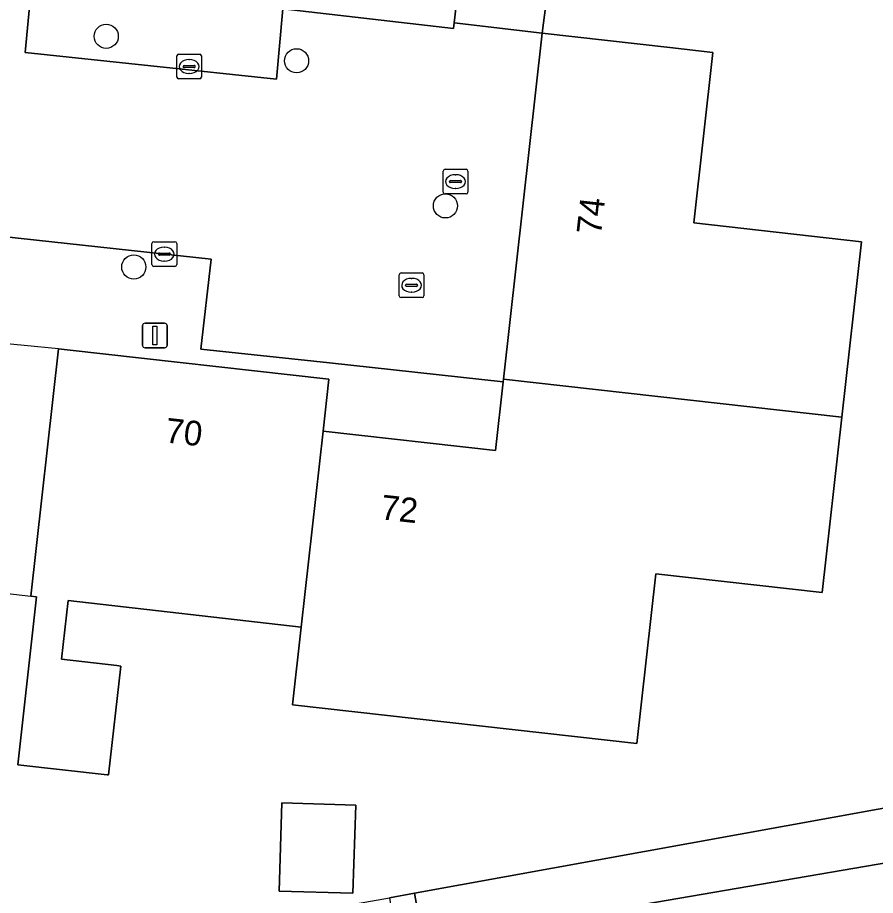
# Model space of a CAD drawing. Extents: x 162396 to 163643, y 386452 to 387406.
# Drawn here: x 162890.51 to 162925.23, y 386498.94 to 386534.46 of the extents above; entities that cross this region are included whole.
import ezdxf

# ---------------------------------------------------------------- set-up
doc = ezdxf.new("R2010")
doc.units = 0
for name, color, linetype in [('IMGEO_Berm_groen', 7, 'Continuous'), ('IMGEO_Boom', 7, 'Continuous'), ('IMGEO_Erf', 7, 'Continuous'), ('IMGEO_Fietspad_gesloten', 7, 'Continuous'), ('IMGEO_Kolk', 7, 'Continuous'), ('IMGEO_Lichtmast', 7, 'Continuous'), ('IMGEO_Muur', 7, 'Continuous'), ('IMGEO_Pand', 7, 'Continuous'), ('IMGEO_Pand_nummerreeks', 7, 'Continuous'), ('IMGEO_Pand_overbouw', 7, 'Continuous'), ('IMGEO_Rijbaan_lokaal_open', 7, 'Continuous'), ('IMGEO_Rioolput', 7, 'Continuous'), ('IMGEO_Voetpad_open', 7, 'Continuous')]:
    doc.layers.add(name, color=color, linetype=linetype)

msp = doc.modelspace()

# ---------------------------------------------------------------- linework, layer by layer
at = {"layer": 'IMGEO_Berm_groen'}
msp.add_lwpolyline([(162931.394, 386501.239), (162930.924, 386503.442), (162906.579, 386499.027), (162906.925, 386497.052)], close=True, dxfattribs=at)
at = {"layer": 'IMGEO_Boom'}
for centre in [(162894.098, 386533.699), (162901.801, 386532.708), (162907.825, 386526.838), (162895.215, 386524.364)]:
    msp.add_circle(centre, 0.489, dxfattribs=at)
at = {"layer": 'IMGEO_Erf'}
for points in [[(162912.18, 386537.277), (162911.735, 386533.821), (162916.903, 386533.244), (162918.648, 386533.049), (162917.878, 386526.146), (162924.656, 386525.389), (162923.863, 386518.294), (162923.071, 386511.2), (162916.335, 386511.953), (162915.568, 386505.088), (162901.633, 386506.644), (162901.985, 386509.793), (162892.555, 386510.872), (162892.284, 386508.502), (162894.525, 386508.245), (162894.689, 386508.22), (162894.195, 386503.815), (162894.141, 386503.821), (162890.522, 386504.225), (162891.281, 386511.018), (162891.046, 386511.045), (162892.163, 386521.049), (162892.524, 386521.009), (162903.106, 386519.827), (162902.871, 386517.718), (162909.849, 386516.938), (162910.159, 386519.716), (162903.136, 386520.488), (162897.927, 386521.041), (162898.349, 386524.68), (162889.919, 386525.595)], [(162879.727, 386494.306), (162892.217, 386496.495), (162893.204, 386496.668), (162905.561, 386498.842), (162906.579, 386499.027), (162930.924, 386503.442), (162935.023, 386523.698), (162935.35, 386525.719)]]:
    msp.add_lwpolyline(points, dxfattribs=at)
msp.add_lwpolyline([(162901.206, 386502.686), (162904.194, 386502.592), (162904.082, 386499.022), (162901.094, 386499.116)], close=True, dxfattribs=at)
at = {"layer": 'IMGEO_Fietspad_gesloten'}
msp.add_lwpolyline([(162942.375, 386499.288), (162942.887, 386502.028), (162943.039, 386502.845), (162941.959, 386502.601), (162938.638, 386501.85), (162931.443, 386501.236), (162931.394, 386501.239), (162906.925, 386497.052), (162905.884, 386496.873), (162893.585, 386494.716), (162892.552, 386494.525), (162880.081, 386492.42)], dxfattribs=at)
at = {"layer": 'IMGEO_Kolk'}
for p, q in [((162897.028, 386532.977), (162897.88, 386532.977)), ((162896.953, 386532.051), (162896.953, 386532.903)), ((162897.441, 386532.757), (162897.466, 386532.757)), ((162897.954, 386532.903), (162897.954, 386532.051)), ((162897.212, 386532.471), (162897.212, 386532.483)), ((162897.65, 386532.434), (162897.252, 386532.434)), ((162897.255, 386532.52), (162897.653, 386532.52)), ((162897.696, 386532.483), (162897.696, 386532.471)), ((162897.88, 386531.977), (162897.028, 386531.977)), ((162897.464, 386532.197), (162897.439, 386532.197)), ((162895.95, 386524.46), (162895.95, 386525.312)), ((162896.025, 386525.386), (162896.877, 386525.386)), ((162896.438, 386525.166), (162896.463, 386525.166)), ((162896.951, 386525.312), (162896.951, 386524.46)), ((162896.209, 386524.88), (162896.209, 386524.892)), ((162896.647, 386524.843), (162896.249, 386524.843)), ((162896.252, 386524.929), (162896.65, 386524.929)), ((162896.693, 386524.892), (162896.693, 386524.88)), ((162896.461, 386524.606), (162896.436, 386524.606)), ((162896.877, 386524.386), (162896.025, 386524.386)), ((162906.03, 386524.125), (162906.882, 386524.125)), ((162905.955, 386523.199), (162905.955, 386524.051)), ((162906.443, 386523.905), (162906.468, 386523.905)), ((162906.956, 386524.051), (162906.956, 386523.199)), ((162906.214, 386523.619), (162906.214, 386523.631)), ((162906.652, 386523.582), (162906.254, 386523.582)), ((162906.257, 386523.668), (162906.655, 386523.668)), ((162906.698, 386523.631), (162906.698, 386523.619)), ((162906.882, 386523.125), (162906.03, 386523.125)), ((162906.466, 386523.345), (162906.441, 386523.345))]:
    msp.add_line(p, q, dxfattribs=at)
for points in [[(162897.028, 386532.977), (162897.88, 386532.977)], [(162896.953, 386532.051), (162896.953, 386532.903)], [(162897.954, 386532.903), (162897.954, 386532.051)], [(162897.88, 386531.977), (162897.028, 386531.977)], [(162895.95, 386524.46), (162895.95, 386525.312)], [(162896.025, 386525.386), (162896.877, 386525.386)], [(162896.951, 386525.312), (162896.951, 386524.46)], [(162896.877, 386524.386), (162896.025, 386524.386)], [(162906.03, 386524.125), (162906.882, 386524.125)], [(162905.955, 386523.199), (162905.955, 386524.051)], [(162906.956, 386524.051), (162906.956, 386523.199)], [(162906.882, 386523.125), (162906.03, 386523.125)]]:
    msp.add_lwpolyline(points, dxfattribs=at)
for centre, radius, start, end in [((162897.03, 386532.901), 0.0765, 91.552, 178.448), ((162897.03, 386532.901), 0.0765, 91.552, 178.448), ((162897.878, 386532.901), 0.0765, 1.552, 88.448), ((162897.878, 386532.901), 0.0765, 1.552, 88.448), ((162897.252, 386532.48), 0.0403, 85.8775, 175.7526), ((162897.249, 386532.47), 0.0366, 178.938, 274.7102), ((162897.653, 386532.477), 0.043, 264.8664, 352.4533), ((162897.657, 386532.482), 0.0386, 1.7309, 96.639), ((162897.03, 386532.053), 0.0765, 181.552, 268.448), ((162897.03, 386532.053), 0.0765, 181.552, 268.448), ((162897.878, 386532.053), 0.0765, 271.552, 358.448), ((162897.878, 386532.053), 0.0765, 271.552, 358.448), ((162896.027, 386525.31), 0.0765, 91.552, 178.448), ((162896.027, 386525.31), 0.0765, 91.552, 178.448), ((162896.875, 386525.31), 0.0765, 1.552, 88.448), ((162896.875, 386525.31), 0.0765, 1.552, 88.448), ((162896.249, 386524.889), 0.0403, 85.8775, 175.7526), ((162896.246, 386524.879), 0.0366, 178.938, 274.7102), ((162896.65, 386524.886), 0.043, 264.8664, 352.4533), ((162896.654, 386524.891), 0.0386, 1.7309, 96.639), ((162896.027, 386524.462), 0.0765, 181.552, 268.448), ((162896.027, 386524.462), 0.0765, 181.552, 268.448), ((162896.875, 386524.462), 0.0765, 271.552, 358.448), ((162896.875, 386524.462), 0.0765, 271.552, 358.448), ((162906.032, 386524.049), 0.0765, 91.552, 178.448), ((162906.032, 386524.049), 0.0765, 91.552, 178.448), ((162906.88, 386524.049), 0.0765, 1.552, 88.448), ((162906.88, 386524.049), 0.0765, 1.552, 88.448), ((162906.254, 386523.628), 0.0403, 85.8775, 175.7526), ((162906.251, 386523.618), 0.0366, 178.938, 274.7102), ((162906.655, 386523.625), 0.043, 264.8664, 352.4533), ((162906.659, 386523.63), 0.0386, 1.7309, 96.639), ((162906.032, 386523.201), 0.0765, 181.552, 268.448), ((162906.032, 386523.201), 0.0765, 181.552, 268.448), ((162906.88, 386523.201), 0.0765, 271.552, 358.448), ((162906.88, 386523.201), 0.0765, 271.552, 358.448)]:
    msp.add_arc(centre, radius, start, end, dxfattribs=at)
for centre, major_axis, ratio, start_param, end_param in [((162897.44, 386532.477), (-0.387, 0.002), 0.722429, 4.712389, 7.853982), ((162897.465, 386532.477), (-0.39, 0.002), 0.717154, 1.570796, 4.712389), ((162896.437, 386524.886), (-0.387, 0.002), 0.722429, 4.712389, 7.853982), ((162896.462, 386524.886), (-0.39, 0.002), 0.717154, 1.570796, 4.712389), ((162906.442, 386523.625), (-0.387, 0.002), 0.722429, 4.712389, 7.853982), ((162906.467, 386523.625), (-0.39, 0.002), 0.717154, 1.570796, 4.712389)]:
    msp.add_ellipse(centre, major_axis=major_axis, ratio=ratio, start_param=start_param, end_param=end_param, dxfattribs=at)
at = {"layer": 'IMGEO_Lichtmast'}
for p, q in [((162895.57, 386521.193), (162895.57, 386521.993)), ((162895.57, 386521.993), (162895.57, 386521.193)), ((162895.67, 386522.093), (162896.46, 386522.093)), ((162896.46, 386522.093), (162895.67, 386522.093)), ((162896.56, 386521.993), (162896.56, 386521.193)), ((162896.56, 386521.193), (162896.56, 386521.993)), ((162896.46, 386521.093), (162895.67, 386521.093)), ((162895.67, 386521.093), (162896.46, 386521.093))]:
    msp.add_line(p, q, dxfattribs=at)
msp.add_lwpolyline([(162895.99, 386521.968), (162896.14, 386521.968), (162896.14, 386521.218), (162895.99, 386521.218), (162895.99, 386521.968)], dxfattribs=at)
for centre, start, end in [((162895.67, 386521.993), 90, 180), ((162895.67, 386521.993), 90, 180), ((162896.46, 386521.993), 0, 90), ((162896.46, 386521.993), 360, 90), ((162895.67, 386521.193), 180, 270), ((162895.67, 386521.193), 180, 270), ((162896.46, 386521.193), 270, 0), ((162896.46, 386521.193), 270, 0)]:
    msp.add_arc(centre, 0.1, start, end, dxfattribs=at)
at = {"layer": 'IMGEO_Muur'}
for points in [[(162935.023, 386523.698), (162930.924, 386503.442), (162906.579, 386499.027)], [(162906.579, 386499.027), (162905.561, 386498.842)]]:
    msp.add_lwpolyline(points, dxfattribs=at)
at = {"layer": 'IMGEO_Pand'}
for points in [[(162894.785, 386540.363), (162894.239, 386535.617), (162901.244, 386534.811), (162908.156, 386534.015), (162908.182, 386534.239), (162909.011, 386541.45), (162902.344, 386542.218), (162903.068, 386548.513), (162896.111, 386549.314), (162895.133, 386543.382), (162895.032, 386542.51)], [(162916.903, 386533.244), (162911.735, 386533.821), (162910.171, 386519.824), (162923.863, 386518.294), (162924.656, 386525.389), (162917.878, 386526.146), (162918.648, 386533.049)], [(162902.871, 386517.718), (162903.106, 386519.827), (162892.524, 386521.009), (162892.163, 386521.049), (162891.046, 386511.045), (162891.281, 386511.018), (162890.522, 386504.225), (162894.141, 386503.821), (162894.195, 386503.815), (162894.689, 386508.22), (162894.525, 386508.245), (162892.284, 386508.502), (162892.555, 386510.872), (162901.985, 386509.793)], [(162923.863, 386518.294), (162910.171, 386519.824), (162910.159, 386519.716), (162909.849, 386516.938), (162902.871, 386517.718), (162901.985, 386509.793), (162901.633, 386506.644), (162915.568, 386505.088), (162916.335, 386511.953), (162923.071, 386511.2)], [(162901.094, 386499.116), (162904.082, 386499.022), (162904.194, 386502.592), (162901.206, 386502.686)]]:
    msp.add_lwpolyline(points, close=True, dxfattribs=at)
at = {"layer": 'IMGEO_Pand_overbouw'}
msp.add_lwpolyline([(162892.163, 386521.049), (162889.368, 386521.322), (162888.228, 386511.368), (162891.046, 386511.045)], close=True, dxfattribs=at)
at = {"layer": 'IMGEO_Rijbaan_lokaal_open'}
msp.add_lwpolyline([(162849.448, 386531.419), (162868.08, 386527.966), (162872.525, 386527.483), (162875.817, 386527.126), (162879.489, 386526.727), (162882.789, 386526.369), (162889.919, 386525.595), (162898.349, 386524.68), (162897.927, 386521.041), (162903.136, 386520.488), (162910.159, 386519.716), (162910.171, 386519.824), (162911.735, 386533.821), (162908.182, 386534.239), (162908.156, 386534.015), (162901.244, 386534.811), (162900.985, 386531.959), (162890.812, 386533.048), (162891.535, 386540.603)], dxfattribs=at)
at = {"layer": 'IMGEO_Rioolput'}
for p, q in [((162907.733, 386527.394), (162907.733, 386528.246)), ((162907.808, 386528.32), (162908.66, 386528.32)), ((162908.221, 386528.1), (162908.246, 386528.1)), ((162908.734, 386528.246), (162908.734, 386527.394)), ((162907.992, 386527.814), (162907.992, 386527.826)), ((162908.43, 386527.777), (162908.032, 386527.777)), ((162908.035, 386527.863), (162908.433, 386527.863)), ((162908.476, 386527.826), (162908.476, 386527.814)), ((162908.66, 386527.32), (162907.808, 386527.32)), ((162908.244, 386527.54), (162908.219, 386527.54))]:
    msp.add_line(p, q, dxfattribs=at)
for points in [[(162907.733, 386527.394), (162907.733, 386528.246)], [(162907.808, 386528.32), (162908.66, 386528.32)], [(162908.734, 386528.246), (162908.734, 386527.394)], [(162908.66, 386527.32), (162907.808, 386527.32)]]:
    msp.add_lwpolyline(points, dxfattribs=at)
for centre, radius, start, end in [((162907.81, 386528.244), 0.0765, 91.552, 178.448), ((162907.81, 386528.244), 0.0765, 91.552, 178.448), ((162908.658, 386528.244), 0.0765, 1.552, 88.448), ((162908.658, 386528.244), 0.0765, 1.552, 88.448), ((162908.032, 386527.823), 0.0403, 85.8775, 175.7526), ((162908.029, 386527.813), 0.0366, 178.938, 274.7102), ((162908.433, 386527.82), 0.043, 264.8664, 352.4533), ((162908.437, 386527.825), 0.0386, 1.7309, 96.639), ((162907.81, 386527.396), 0.0765, 181.552, 268.448), ((162907.81, 386527.396), 0.0765, 181.552, 268.448), ((162908.658, 386527.396), 0.0765, 271.552, 358.448), ((162908.658, 386527.396), 0.0765, 271.552, 358.448)]:
    msp.add_arc(centre, radius, start, end, dxfattribs=at)
for centre, major_axis, ratio, start_param, end_param in [((162908.22, 386527.82), (-0.387, 0.002), 0.722429, 4.712389, 7.853982), ((162908.245, 386527.82), (-0.39, 0.002), 0.717154, 1.570796, 4.712389)]:
    msp.add_ellipse(centre, major_axis=major_axis, ratio=ratio, start_param=start_param, end_param=end_param, dxfattribs=at)
at = {"layer": 'IMGEO_Voetpad_open'}
for points in [[(162912.873, 386544.224), (162909.344, 386544.646), (162909.011, 386541.45), (162908.182, 386534.239), (162911.735, 386533.821), (162912.18, 386537.277), (162915.59, 386536.875), (162916.361, 386543.757)], [(162894.785, 386540.363), (162891.535, 386540.603), (162890.812, 386533.048), (162900.985, 386531.959), (162901.244, 386534.811), (162894.239, 386535.617)], [(162905.561, 386498.842), (162905.884, 386496.873), (162906.925, 386497.052), (162906.579, 386499.027)]]:
    msp.add_lwpolyline(points, close=True, dxfattribs=at)

# ---------------------------------------------------------------- texts
at = {"layer": 'IMGEO_Pand_nummerreeks'}
for s, rotation, p in [('74', 83.6232, (162914.121, 386525.638)), ('70', 353.6287, (162896.452, 386517.27)), ('72', 353.623, (162905.172, 386514.161))]:
    msp.add_text(s, height=1, rotation=rotation, dxfattribs=at).set_placement(p)

doc.saveas('drawing.dxf')
